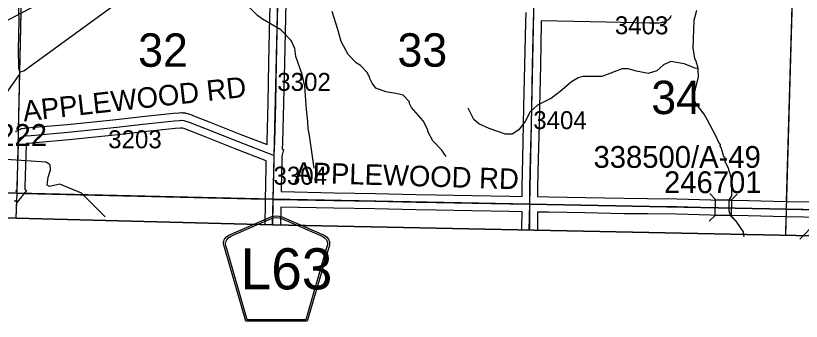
# Model space of a CAD drawing. Extents: x -132.8 to -73.3, y -60 to -26.
# Drawn here: x -109.208 to -106.152, y -57.112 to -55.923 of the extents above; entities that cross this region are included whole.
import ezdxf

# ---------------------------------------------------------------- set-up
doc = ezdxf.new("R2010")
doc.units = 0
for name, color, linetype in [('tdCoClipBndry', 7, 'Continuous'), ('tdCoCoBndry', 7, 'Continuous'), ('tdCoCoBndryPart', 7, 'Continuous'), ('tdCoHydroRiver', 7, 'Continuous'), ('tdCoPipe4', 7, 'Continuous'), ('tdCoSecRdNmbr', 7, 'Continuous'), ('tdCoSecRdTxt', 7, 'Continuous'), ('tdCoSecRteBand', 7, 'Continuous'), ('tdCoSecRteCL', 7, 'Continuous'), ('tdCoSectLine', 7, 'Continuous'), ('tdCoSectLinePart', 7, 'Continuous'), ('tdCoSectNmbr', 7, 'Continuous'), ('tdCoShieldCoRte', 7, 'Continuous'), ('tdCoStrucSec', 7, 'Continuous'), ('tdCoStrucSecCoName', 7, 'Continuous'), ('tdCoStrucSecFHWANum', 7, 'Continuous'), ('tdCoSurfEarth', 7, 'Continuous'), ('tdCoSurfGravel', 7, 'Continuous'), ('tdCoTwpBndryShd', 7, 'Continuous')]:
    doc.layers.add(name, color=color, linetype=linetype)

msp = doc.modelspace()

# ---------------------------------------------------------------- linework, layer by layer
at = {"layer": 'tdCoClipBndry'}
msp.add_lwpolyline([(-105.2169, -56.7974), (-108.2085, -56.7373), (-112.1505, -56.6347), (-115.139, -56.565), (-123.0751, -56.3329)], dxfattribs=at)
at = {"layer": 'tdCoCoBndry'}
for p, q in [((-110.1568, -56.5879), (-109.2018, -56.614)), ((-109.2018, -56.614), (-110.1568, -56.5879)), ((-109.2018, -56.614), (-108.2061, -56.6373)), ((-108.2061, -56.6373), (-109.2018, -56.614)), ((-108.2061, -56.6373), (-107.2077, -56.6566)), ((-107.2077, -56.6566), (-108.2061, -56.6373)), ((-107.2077, -56.6566), (-106.2091, -56.6762)), ((-106.2091, -56.6762), (-107.2077, -56.6566)), ((-106.2091, -56.6762), (-105.2141, -56.6974)), ((-105.2141, -56.6974), (-106.2091, -56.6762))]:
    msp.add_line(p, q, dxfattribs=at)
for points in [[(-105.2145, -56.6974), (-106.2094, -56.6762), (-107.208, -56.6566), (-108.2065, -56.6373), (-109.2021, -56.614), (-110.1571, -56.5879), (-111.1548, -56.5611), (-112.1481, -56.5347), (-113.1456, -56.5104), (-114.1428, -56.4879), (-115.1367, -56.4651), (-116.128, -56.4384), (-117.1346, -56.4083), (-118.1235, -56.376), (-119.1071, -56.3489), (-119.1146, -56.3483), (-120.0903, -56.3212), (-120.0984, -56.3206), (-121.0862, -56.293), (-122.083, -56.2632), (-123.0724, -56.233), (-124.0543, -56.2094)], [(-123.0751, -56.3329), (-115.139, -56.565), (-112.1505, -56.6347), (-108.2085, -56.7373), (-105.2169, -56.7974)], [(-105.2141, -56.6974), (-106.2091, -56.6762), (-107.2077, -56.6566), (-108.2061, -56.6373), (-109.2018, -56.614), (-110.1568, -56.5879), (-111.1544, -56.5611), (-112.1477, -56.5347), (-113.1452, -56.5104), (-114.1425, -56.4879), (-115.1363, -56.4651), (-116.1277, -56.4384)], [(-105.2141, -56.6974), (-106.2091, -56.6762), (-107.2077, -56.6566), (-108.2061, -56.6373), (-109.2018, -56.614), (-110.1568, -56.5879), (-111.1544, -56.5611), (-112.1477, -56.5347), (-113.1452, -56.5104), (-114.1425, -56.4879), (-115.1363, -56.4651), (-116.1277, -56.4384)]]:
    msp.add_lwpolyline(points, dxfattribs=at)
at = {"layer": 'tdCoCoBndryPart'}
msp.add_lwpolyline([(-109.1774, -56.6146), (-108.2362, -56.6367)], dxfattribs=at)
at = {"layer": 'tdCoHydroRiver'}
for points in [[(-108.4945, -55.6356), (-108.4992, -55.634), (-108.8144, -55.8757), (-109.1757, -56.1384), (-109.1916, -56.1428)], [(-108.0467, -56.5157), (-108.0642, -56.3891), (-108.0699, -56.3621), (-108.0708, -56.3353), (-108.076, -56.2878), (-108.0833, -56.1977), (-108.0933, -56.1517), (-108.1184, -56.0817), (-108.1224, -56.05), (-108.1359, -56.0197), (-108.1759, -55.9778), (-108.2476, -55.9366), (-108.2677, -55.9219), (-108.4481, -55.7393), (-108.4759, -55.715), (-108.4819, -55.7006), (-108.4868, -55.6437), (-108.4945, -55.6356)], [(-109.1916, -56.1428), (-109.1959, -56.1253), (-109.1974, -56.0558), (-109.1947, -55.9392), (-109.1994, -55.8065), (-109.2025, -55.8033), (-109.2053, -55.789), (-109.2327, -55.7458)], [(-107.5327, -56.4712), (-107.551, -56.4455), (-107.5849, -56.41), (-107.6045, -56.3733), (-107.6044, -56.3669), (-107.6225, -56.3318), (-107.6686, -56.2802), (-107.6761, -56.2643), (-107.676, -56.2579), (-107.7006, -56.2321), (-107.7288, -56.2251), (-107.7682, -56.2194), (-107.8073, -56.2043), (-107.821, -56.185), (-107.8316, -56.1643), (-107.8314, -56.158), (-107.8346, -56.1579), (-107.839, -56.1452), (-107.8667, -56.1161), (-107.8838, -56.1062), (-107.9147, -56.0739), (-107.9418, -56.0228), (-107.955, -55.9767), (-107.977, -55.9068)], [(-106.5595, -55.9028), (-106.5699, -55.942), (-106.574, -56.0477), (-106.5671, -56.0888), (-106.561, -56.1016), (-106.5611, -56.1048), (-106.5581, -56.1111), (-106.5538, -56.1286)], [(-106.5538, -56.1286), (-106.5648, -56.1268), (-106.607, -56.11), (-106.6589, -56.1008), (-106.6876, -56.1144), (-106.7134, -56.1374), (-106.7468, -56.1476), (-106.7924, -56.1387), (-106.8253, -56.13), (-106.849, -56.1294), (-106.927, -56.1591), (-107.0012, -56.1589), (-107.0203, -56.1648), (-107.0459, -56.1799), (-107.0894, -56.2183), (-107.1232, -56.2444), (-107.1775, -56.2715), (-107.2065, -56.2976), (-107.2247, -56.3319), (-107.2508, -56.3675), (-107.2765, -56.3843), (-107.3017, -56.3837), (-107.3659, -56.3616), (-107.4065, -56.3433), (-107.425, -56.3271), (-107.4477, -56.2823)], [(-106.3721, -56.7826), (-106.3751, -56.7782), (-106.3763, -56.7639), (-106.4023, -56.727), (-106.4254, -56.7028), (-106.4328, -56.6837), (-106.4318, -56.6411), (-106.4219, -56.624), (-106.4221, -56.5625), (-106.4264, -56.5482), (-106.4278, -56.5387), (-106.4338, -56.5243), (-106.4337, -56.5196), (-106.4472, -56.4909), (-106.4484, -56.4766), (-106.453, -56.4718), (-106.4632, -56.4353), (-106.4678, -56.4304), (-106.4661, -56.4242), (-106.4722, -56.4161), (-106.4843, -56.3906), (-106.516, -56.3299), (-106.5296, -56.3059), (-106.5572, -56.2705), (-106.5678, -56.2529), (-106.5654, -56.2183), (-106.5514, -56.1618), (-106.5523, -56.1318), (-106.5538, -56.1286)], [(-109.1916, -56.1428), (-109.1934, -56.1506), (-109.3616, -56.3864), (-109.3794, -56.4065), (-109.4073, -56.4484), (-109.4204, -56.4702)], [(-105.7842, -56.2874), (-105.8098, -56.3042), (-105.8357, -56.3319), (-105.8657, -56.3959), (-105.8915, -56.4221), (-105.9188, -56.4388), (-105.9253, -56.4497), (-105.9277, -56.4828), (-105.9344, -56.5), (-105.949, -56.5154), (-105.9703, -56.548), (-105.974, -56.5732), (-105.9888, -56.5949), (-106.0316, -56.6049), (-106.043, -56.6189), (-106.0907, -56.6998), (-106.0946, -56.7297), (-106.1573, -56.7923)], [(-108.8603, -56.7052), (-108.9519, -56.6139), (-109.0363, -56.5788), (-109.0759, -56.5873), (-109.0853, -56.5823), (-109.0814, -56.5509), (-109.0728, -56.5227), (-109.0739, -56.5037), (-109.0895, -56.4923), (-109.4204, -56.4702)]]:
    msp.add_lwpolyline(points, dxfattribs=at)
at = {"layer": 'tdCoPipe4'}
msp.add_lwpolyline([(-108.9928, -55.8103), (-109.2583, -55.9499)], dxfattribs=at)
at = {"layer": 'tdCoSecRteBand'}
for points in [[(-109.2078, -56.3742), (-109.2059, -56.3727), (-109.2038, -56.3714), (-109.1979, -56.368), (-109.1966, -56.3672), (-109.1952, -56.3666), (-109.1898, -56.3641), (-109.1858, -56.3623), (-109.1815, -56.3617), (-109.1743, -56.3607), (-109.1736, -56.3606), (-109.1728, -56.3606), (-109.1496, -56.3586), (-109.1496, -56.3586), (-109.1495, -56.3586), (-109.0061, -56.3468), (-108.8171, -56.3263), (-108.8171, -56.3263), (-108.817, -56.3263), (-108.7159, -56.3157), (-108.5934, -56.3027), (-108.5933, -56.3026), (-108.5932, -56.3026), (-108.5732, -56.3007), (-108.5725, -56.3006), (-108.5718, -56.3006), (-108.5624, -56.3001), (-108.5597, -56.2999), (-108.557, -56.3003), (-108.5494, -56.3013), (-108.5476, -56.3015), (-108.5459, -56.3019), (-108.5381, -56.3039), (-108.5366, -56.3042), (-108.5352, -56.3048), (-108.5228, -56.3092), (-108.5225, -56.3093), (-108.5222, -56.3094), (-108.4553, -56.3353), (-108.4552, -56.3354), (-108.455, -56.3355), (-108.3316, -56.3847), (-108.2301, -56.4242), (-108.2296, -56.4128), (-108.2255, -56.2625), (-108.2226, -56.1052), (-108.2226, -56.1051), (-108.2226, -56.1051), (-108.2186, -55.9285), (-108.2186, -55.9284), (-108.2186, -55.9283), (-108.2142, -55.77)], [(-108.1542, -55.7714), (-108.1587, -55.9299), (-108.1626, -56.1063), (-108.1655, -56.2637), (-108.1655, -56.2638), (-108.1655, -56.264), (-108.1697, -56.4148), (-108.1697, -56.415), (-108.1697, -56.4153), (-108.1709, -56.4422), (-108.1662, -56.4433), (-108.1722, -56.4698), (-108.1727, -56.4885), (-108.1745, -56.5934), (-108.1745, -56.5935), (-108.1745, -56.5935), (-108.1748, -56.6077), (-107.9691, -56.6125), (-107.8097, -56.6152), (-107.8096, -56.6152), (-107.8095, -56.6152), (-107.6498, -56.6189), (-107.5716, -56.6199), (-107.5715, -56.6199), (-107.5714, -56.6199), (-107.4318, -56.6226), (-107.2851, -56.6251), (-107.2851, -56.6251), (-107.2851, -56.6251), (-107.2374, -56.626)], [(-107.2374, -56.626), (-107.2374, -56.5913), (-107.2374, -56.591), (-107.2374, -56.5908), (-107.2355, -56.4778), (-107.2355, -56.4776), (-107.2355, -56.4775), (-107.2318, -56.3466), (-107.2304, -56.276), (-107.2304, -56.2759), (-107.2304, -56.2759), (-107.2267, -56.1151), (-107.2232, -55.9485), (-107.2232, -55.9484), (-107.2232, -55.9483), (-107.2222, -55.9108)], [(-106.659, -55.9226), (-106.661, -55.927), (-106.664, -55.9338), (-106.6698, -55.9385), (-106.6733, -55.9412), (-106.676, -55.9433), (-106.6791, -55.9447), (-106.6833, -55.9467), (-106.6863, -55.9481), (-106.6895, -55.9488), (-106.694, -55.9498), (-106.6954, -55.9501), (-106.6969, -55.9503), (-106.705, -55.9513), (-106.7068, -55.9515), (-106.7086, -55.9515), (-106.7414, -55.9515), (-106.7417, -55.9515), (-106.742, -55.9515), (-106.9089, -55.9483), (-106.909, -55.9483), (-106.9091, -55.9483), (-107.163, -55.9423), (-107.163, -55.9424)], [(-107.163, -55.9424), (-107.1632, -55.9498), (-107.1667, -56.1164), (-107.1667, -56.1164), (-107.1667, -56.1165), (-107.1704, -56.2772), (-107.1718, -56.348), (-107.1718, -56.3481), (-107.1718, -56.3482), (-107.1755, -56.479), (-107.1774, -56.5915), (-107.1774, -56.6266), (-107.1774, -56.6272), (-107.1337, -56.628), (-106.9909, -56.6307), (-106.8412, -56.6335), (-106.7499, -56.6337), (-106.7498, -56.6337), (-106.7496, -56.6337), (-106.6357, -56.6352), (-106.6355, -56.6352), (-106.6353, -56.6352), (-106.5032, -56.6389), (-106.3573, -56.6421), (-106.3572, -56.6421), (-106.3572, -56.6421), (-106.2099, -56.6458), (-106.0695, -56.6478)], [(-108.2378, -56.7365), (-108.2357, -56.6509), (-108.2355, -56.6375), (-108.2356, -56.6079), (-108.2348, -56.6079), (-108.2345, -56.5924), (-108.2328, -56.4946), (-108.2334, -56.4946), (-108.2331, -56.4875), (-108.3535, -56.4406), (-108.3536, -56.4405), (-108.3537, -56.4405), (-108.4772, -56.3912), (-108.5435, -56.3655), (-108.5541, -56.3617), (-108.5588, -56.3605), (-108.562, -56.3601), (-108.568, -56.3604), (-108.5872, -56.3623), (-108.7096, -56.3754), (-108.7096, -56.3754), (-108.7097, -56.3754), (-108.8107, -56.386), (-109.0001, -56.4065), (-109.0004, -56.4065), (-109.0008, -56.4065), (-109.1446, -56.4184), (-109.1669, -56.4203), (-109.1673, -56.4203), (-109.1674, -56.421), (-109.1686, -56.4667), (-109.1691, -56.5035), (-109.1691, -56.5038), (-109.1691, -56.504), (-109.1716, -56.5903), (-109.1716, -56.5915), (-109.1717, -56.5927), (-109.1723, -56.5979), (-109.1655, -56.6035), (-109.1825, -56.6242), (-109.1843, -56.6265), (-109.2033, -56.6497), (-109.212, -56.6426)], [(-107.2384, -56.7568), (-107.2383, -56.7452), (-107.2383, -56.7451), (-107.2383, -56.745), (-107.2376, -56.686), (-107.2379, -56.686), (-107.2862, -56.6851), (-107.4329, -56.6826), (-107.4329, -56.6826), (-107.433, -56.6826), (-107.5724, -56.6799), (-107.6508, -56.6789), (-107.6509, -56.6789), (-107.6511, -56.6789), (-107.8108, -56.6752), (-107.9702, -56.6725), (-107.9703, -56.6725), (-107.9704, -56.6725), (-108.1761, -56.6677), (-108.1761, -56.6683), (-108.1761, -56.6683), (-108.1778, -56.7379)], [(-106.0705, -56.7077), (-106.2109, -56.7058), (-106.211, -56.7058), (-106.2112, -56.7058), (-106.3586, -56.7021), (-106.5046, -56.6989), (-106.5047, -56.6989), (-106.5047, -56.6989), (-106.6367, -56.6952), (-106.7503, -56.6937), (-106.8416, -56.6934), (-106.8418, -56.6934), (-106.8421, -56.6934), (-106.992, -56.6907), (-106.992, -56.6907), (-106.992, -56.6907), (-107.1348, -56.688), (-107.1348, -56.688), (-107.1348, -56.688), (-107.1776, -56.6872), (-107.1783, -56.7457), (-107.1784, -56.758)]]:
    msp.add_lwpolyline(points, dxfattribs=at)
at = {"layer": 'tdCoSecRteCL'}
for points in [[(-108.202, -56.466), (-108.1996, -56.4139), (-108.1955, -56.2631), (-108.1926, -56.1057), (-108.1887, -55.9292), (-108.1842, -55.7706), (-108.1826, -55.636), (-108.182, -55.5876), (-108.1795, -55.4103), (-108.1781, -55.3286)], [(-107.2074, -56.6566), (-107.2074, -56.5913), (-107.2055, -56.4783), (-107.2018, -56.3474), (-107.2004, -56.2766), (-107.1967, -56.1158), (-107.1932, -55.9491), (-107.1922, -55.9116)], [(-109.2076, -56.6075), (-109.2045, -56.6038), (-109.2025, -56.5986), (-109.2016, -56.5895), (-109.1991, -56.5031), (-109.1986, -56.4662), (-109.1974, -56.4193), (-109.1964, -56.408), (-109.1954, -56.4047), (-109.1929, -56.4008), (-109.1887, -56.3973), (-109.1828, -56.3939), (-109.1774, -56.3914), (-109.1702, -56.3904), (-109.1471, -56.3885), (-109.0033, -56.3766), (-108.8139, -56.3562), (-108.7128, -56.3456), (-108.5902, -56.3325), (-108.5702, -56.3305), (-108.5609, -56.33), (-108.5532, -56.331), (-108.5453, -56.333), (-108.533, -56.3374), (-108.4662, -56.3633), (-108.3426, -56.4126), (-108.209, -56.4647), (-108.2035, -56.4657), (-108.202, -56.466)], [(-108.2055, -56.6377), (-108.2045, -56.5929), (-108.2027, -56.4878), (-108.202, -56.466)], [(-108.2078, -56.7373), (-108.2057, -56.6516), (-108.2055, -56.6377)], [(-108.2055, -56.6377), (-108.1821, -56.6376), (-107.9697, -56.6425), (-107.8102, -56.6452), (-107.6504, -56.6489), (-107.572, -56.6499), (-107.4324, -56.6526), (-107.2857, -56.6551), (-107.2074, -56.6566)], [(-107.2084, -56.7574), (-107.2083, -56.7454), (-107.2074, -56.6675), (-107.2074, -56.6566)], [(-107.2074, -56.6566), (-107.1342, -56.658), (-106.9915, -56.6607), (-106.8415, -56.6634), (-106.75, -56.6637), (-106.6361, -56.6652), (-106.5039, -56.6689), (-106.3579, -56.6721), (-106.2104, -56.6758), (-106.0699, -56.6778), (-105.9535, -56.681), (-105.8573, -56.6829), (-105.7537, -56.6849), (-105.6048, -56.6881), (-105.4563, -56.6913), (-105.2391, -56.6972), (-105.2179, -56.6975), (-105.2139, -56.6976)]]:
    msp.add_lwpolyline(points, dxfattribs=at)
at = {"layer": 'tdCoSectLine'}
for points in [[(-109.2021, -56.614), (-109.1795, -55.615)], [(-108.2065, -56.6373), (-108.183, -55.636)], [(-107.208, -56.6566), (-107.1867, -55.6576)], [(-106.2094, -56.6762), (-106.181, -55.6767)], [(-110.1571, -56.5879), (-109.2021, -56.614)], [(-109.2054, -56.7113), (-109.2021, -56.614)], [(-109.2021, -56.614), (-108.2065, -56.6373)], [(-108.209, -56.7373), (-108.2065, -56.6373)], [(-108.2065, -56.6373), (-107.208, -56.6566)], [(-107.2101, -56.7573), (-107.208, -56.6566)], [(-107.208, -56.6566), (-106.2094, -56.6762)], [(-106.2114, -56.7774), (-106.2094, -56.6762)], [(-106.2094, -56.6762), (-105.2145, -56.6974)]]:
    msp.add_lwpolyline(points, dxfattribs=at)
at = {"layer": 'tdCoSectLinePart'}
for points in [[(-109.1966, -56.3677), (-109.1795, -55.615)], [(-106.2086, -56.6458), (-106.1819, -55.7067)], [(-109.1774, -56.6146), (-108.2362, -56.6367)], [(-109.2054, -56.7113), (-109.203, -56.6401)], [(-106.2114, -56.7774), (-106.21, -56.7058)]]:
    msp.add_lwpolyline(points, dxfattribs=at)
at = {"layer": 'tdCoShieldCoRte'}
for points in [[(-108.3128, -57.1124), (-108.3947, -56.8295), (-108.3986, -56.8163), (-108.3993, -56.8104), (-108.3993, -56.8026), (-108.3951, -56.7923), (-108.3878, -56.7838), (-108.3782, -56.7771), (-108.211, -56.7048), (-108.2035, -56.7031), (-108.193, -56.7022), (-108.1826, -56.7031), (-108.1751, -56.7048), (-108.0078, -56.7771), (-107.9982, -56.7838), (-107.991, -56.7923), (-107.9867, -56.8026), (-107.9867, -56.8104), (-107.9874, -56.8163), (-107.9913, -56.8295), (-108.0733, -57.1124)], [(-108.3069, -57.106), (-108.3867, -56.8308), (-108.3904, -56.8181), (-108.3911, -56.8125), (-108.3911, -56.805), (-108.387, -56.7951), (-108.38, -56.7869), (-108.3708, -56.7805), (-108.2102, -56.7111), (-108.203, -56.7095), (-108.193, -56.7086), (-108.183, -56.7095), (-108.1758, -56.7111), (-108.0152, -56.7805), (-108.006, -56.7869), (-107.999, -56.7951), (-107.995, -56.805), (-107.995, -56.8125), (-107.9957, -56.8181), (-107.9994, -56.8308), (-108.0791, -57.106)]]:
    msp.add_lwpolyline(points, close=True, dxfattribs=at)
at = {"layer": 'tdCoStrucSec'}
for points in [[(-106.5075, -56.6154), (-106.4858, -56.638), (-106.4233, -56.6394)], [(-106.4007, -56.6177), (-106.4233, -56.6394), (-106.4247, -56.7019)], [(-106.5098, -56.7222), (-106.4872, -56.7005), (-106.4858, -56.638)], [(-106.4035, -56.724), (-106.4247, -56.7019), (-106.4872, -56.7005)]]:
    msp.add_lwpolyline(points, dxfattribs=at)
at = {"layer": 'tdCoSurfEarth'}
msp.add_lwpolyline([(-107.2084, -56.7574), (-107.2083, -56.7454), (-107.2074, -56.6675), (-107.2074, -56.6566)], dxfattribs=at)
at = {"layer": 'tdCoSurfGravel'}
for points in [[(-108.2055, -56.6377), (-108.2045, -56.5929), (-108.2027, -56.4878), (-108.202, -56.466), (-108.1996, -56.4139), (-108.1955, -56.2631), (-108.1926, -56.1057), (-108.1887, -55.9292), (-108.1842, -55.7706), (-108.1826, -55.636)], [(-107.2074, -56.6566), (-107.2074, -56.5913), (-107.2055, -56.4783), (-107.2018, -56.3474), (-107.2004, -56.2766), (-107.1967, -56.1158), (-107.1932, -55.9491), (-107.1922, -55.9116), (-107.1883, -55.7656), (-107.1863, -55.6593)], [(-109.2076, -56.6075), (-109.2045, -56.6038), (-109.2025, -56.5986), (-109.2016, -56.5895), (-109.1991, -56.5031), (-109.1986, -56.4662), (-109.1974, -56.4193), (-109.1964, -56.408), (-109.1954, -56.4047), (-109.1929, -56.4008), (-109.1887, -56.3973), (-109.1828, -56.3939), (-109.1774, -56.3914), (-109.1702, -56.3904), (-109.1471, -56.3885), (-109.0033, -56.3766), (-108.8139, -56.3562), (-108.7128, -56.3456), (-108.5902, -56.3325), (-108.5702, -56.3305), (-108.5609, -56.33), (-108.5532, -56.331), (-108.5453, -56.333), (-108.533, -56.3374), (-108.4662, -56.3633), (-108.3426, -56.4126), (-108.209, -56.4647), (-108.2035, -56.4657), (-108.202, -56.466)], [(-108.2078, -56.7373), (-108.2057, -56.6516), (-108.2055, -56.6377)], [(-108.2055, -56.6377), (-108.1821, -56.6376), (-107.9697, -56.6425), (-107.8102, -56.6452), (-107.6504, -56.6489), (-107.572, -56.6499), (-107.4324, -56.6526), (-107.2857, -56.6551), (-107.2074, -56.6566)], [(-107.2074, -56.6566), (-107.1342, -56.658), (-106.9915, -56.6607), (-106.8415, -56.6634), (-106.75, -56.6637), (-106.6361, -56.6652), (-106.5039, -56.6689), (-106.3579, -56.6721), (-106.2104, -56.6758)], [(-106.2104, -56.6758), (-106.0699, -56.6778), (-105.9535, -56.681), (-105.8573, -56.6829), (-105.7537, -56.6849), (-105.6048, -56.6881), (-105.4563, -56.6913), (-105.2391, -56.6972), (-105.2179, -56.6975), (-105.2139, -56.6976)]]:
    msp.add_lwpolyline(points, dxfattribs=at)
at = {"layer": 'tdCoTwpBndryShd'}
msp.add_lwpolyline([(-105.2145, -56.6974), (-106.2094, -56.6762), (-107.208, -56.6566), (-108.2065, -56.6373), (-109.2021, -56.614), (-110.1571, -56.5879), (-111.1548, -56.5611), (-112.1481, -56.5347), (-113.1456, -56.5104), (-114.1428, -56.4879), (-115.1367, -56.4651), (-116.128, -56.4384), (-117.1346, -56.4083), (-118.1235, -56.376), (-119.1071, -56.3489), (-119.1146, -56.3483), (-120.0903, -56.3212), (-120.0984, -56.3206), (-121.0862, -56.293), (-122.083, -56.2632), (-123.0724, -56.233), (-124.0543, -56.2094)], dxfattribs=at)

# ---------------------------------------------------------------- texts
at = {"layer": 'tdCoSecRdNmbr'}
for s, rotation, p in [('3403', 359.9197, (-106.8769, -55.995)), ('3302', 359.9187, (-108.1901, -56.2153)), ('3404', 359.9195, (-107.1945, -56.3643)), ('3203', 359.918, (-108.8479, -56.4387)), ('3304', 359.9187, (-108.2048, -56.5805))]:
    msp.add_text(s, height=0.07, rotation=rotation, dxfattribs=at).set_placement(p)
at = {"layer": 'tdCoSecRdTxt'}
for rotation, p in [(6.3287, (-109.1759, -56.3346)), (358.2605, (-108.1249, -56.5721))]:
    msp.add_text('APPLEWOOD RD', height=0.08, rotation=rotation, dxfattribs=at).set_placement(p)
at = {"layer": 'tdCoSectNmbr'}
for s, rotation, p in [('32', 359.9182, (-108.7315, -56.1215)), ('33', 359.919, (-107.7226, -56.1211)), ('34', 359.9197, (-106.7353, -56.3057))]:
    msp.add_text(s, height=0.13, rotation=rotation, dxfattribs=at).set_placement(p)
at = {"layer": 'tdCoShieldCoRte'}
msp.add_text('L63', height=0.16, dxfattribs=at).set_placement((-108.3327, -56.9881))
at = {"layer": 'tdCoStrucSecCoName'}
for s, p in [('307500/I-222', (-109.7559, -56.4296)), ('338500/A-49', (-106.96, -56.515))]:
    msp.add_text(s, height=0.085, dxfattribs=at).set_placement(p)
at = {"layer": 'tdCoStrucSecFHWANum'}
msp.add_text('246701', height=0.085, dxfattribs=at).set_placement((-106.6856, -56.6135))

doc.saveas('drawing.dxf')
